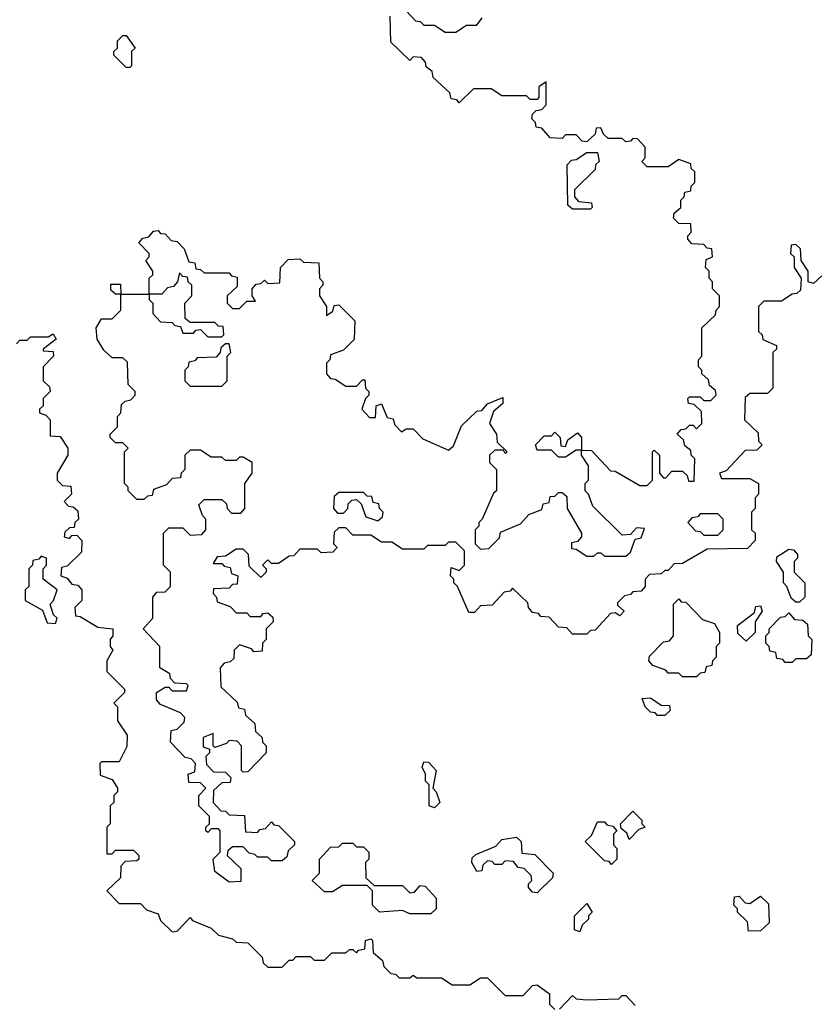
# Model space of a CAD drawing. Extents: x 2776963 to 2884430, y 684484 to 829250.
# Tile 262 of 287: x 2860674 to 2862920, y 819335 to 822115. Entities that reach past the tile are written whole.
import ezdxf

# ---------------------------------------------------------------- set-up
doc = ezdxf.new("R2010")
doc.units = 0

msp = doc.modelspace()

# ---------------------------------------------------------------- linework, layer by layer
at = {"layer": '0CON20XD'}
for points in [[(2861765, 822140), (2861791.7, 822111.7), (2861805, 822110), (2861815, 822100), (2861845, 822100), (2861875, 822080), (2861905, 822080), (2861935, 822100), (2861965, 822100), (2861980, 822120)], [(2861661.7, 820991.7), (2861678.3, 820991.7), (2861680, 821025), (2861695, 821030), (2861711.7, 820991.7), (2861728.3, 820988.3), (2861731.7, 820971.7), (2861751.7, 820951.7), (2861765, 820960), (2861785, 820960), (2861811.7, 820931.7), (2861885, 820900), (2861898.3, 820911.7), (2861921.7, 820968.3), (2861941.7, 820988.3), (2861965, 821010), (2861978.3, 821011.7), (2861995, 821030), (2862038.3, 821048.3), (2862038.3, 821031.7), (2862011.7, 821008.3), (2862000, 820975), (2862020, 820945), (2862021.7, 820921.7), (2862050, 820895), (2862045, 820890), (2862040, 820900), (2862015, 820900), (2862000, 820885), (2862000, 820865), (2862020, 820845), (2862020, 820785), (2862011.7, 820778.3), (2861980, 820705), (2861970, 820695), (2861970, 820685), (2861960, 820675), (2861960, 820635), (2861975, 820620), (2861998.3, 820621.7), (2862028.3, 820651.7), (2862031.7, 820668.3), (2862088.3, 820691.7), (2862111.7, 820718.3), (2862148.3, 820731.7), (2862151.7, 820748.3), (2862168.3, 820751.7), (2862171.7, 820768.3), (2862185, 820770), (2862195, 820780), (2862205, 820780), (2862218.3, 820768.3), (2862220, 820735), (2862260, 820665), (2862260, 820655), (2862248.3, 820641.7), (2862231.7, 820638.3), (2862231.7, 820621.7), (2862245, 820620), (2862275, 820600), (2862295, 820600), (2862305, 820610), (2862315, 820610), (2862325, 820600), (2862385, 820600), (2862398.3, 820611.7), (2862411.7, 820648.3), (2862428.3, 820651.7), (2862438.3, 820678.3), (2862415, 820680), (2862398.3, 820661.7), (2862375, 820660), (2862291.7, 820741.7), (2862280, 820775), (2862270, 820785), (2862270, 820805), (2862280, 820815), (2862280, 820855), (2862260, 820885), (2862260, 820900), (2862245, 820900), (2862215, 820880), (2862195, 820880), (2862175, 820900), (2862135, 820900), (2862130, 820915), (2862155, 820940), (2862175, 820940), (2862185, 820950), (2862200, 820935), (2862201.7, 820911.7), (2862215, 820910), (2862221.7, 820928.3), (2862248.3, 820948.3), (2862260, 820935), (2862260, 820900), (2862288.3, 820898.3), (2862341.7, 820841.7), (2862355, 820840), (2862425, 820800), (2862445, 820800), (2862460, 820815), (2862460, 820895), (2862465, 820900), (2862480, 820885), (2862480, 820835), (2862491.7, 820821.7), (2862498.3, 820821.7), (2862515, 820840), (2862545, 820840), (2862558.3, 820828.3), (2862561.7, 820811.7), (2862578.3, 820811.7), (2862580, 820875), (2862570, 820885), (2862568.3, 820898.3), (2862551.7, 820911.7), (2862548.3, 820928.3), (2862530, 820945), (2862541.7, 820958.3), (2862555, 820960), (2862565, 820970), (2862575, 820970), (2862585, 820960), (2862600, 820975), (2862598.3, 821008.3), (2862578.3, 821028.3), (2862561.7, 821031.7), (2862560, 821045), (2862565, 821050), (2862595, 821050), (2862605, 821040), (2862625, 821040), (2862640, 821055), (2862638.3, 821068.3), (2862621.7, 821081.7), (2862618.3, 821098.3), (2862600, 821115), (2862600, 821125), (2862590, 821135), (2862590, 821155), (2862600, 821165), (2862600, 821245), (2862638.3, 821281.7), (2862640, 821295), (2862650, 821305), (2862650, 821335), (2862630, 821355), (2862630, 821375), (2862620, 821385), (2862620, 821405), (2862610, 821415), (2862611.7, 821438.3), (2862630, 821445), (2862628.3, 821468.3), (2862615, 821470), (2862605, 821480), (2862571.7, 821481.7), (2862560, 821495), (2862560, 821505), (2862570, 821515), (2862568.3, 821538.3), (2862535, 821540), (2862520, 821555), (2862521.7, 821568.3), (2862540, 821585), (2862540, 821605), (2862550, 821615), (2862551.7, 821628.3), (2862568.3, 821631.7), (2862570, 821645), (2862580, 821655), (2862580, 821685), (2862570, 821695), (2862568.3, 821708.3), (2862535, 821720), (2862505, 821700), (2862445, 821700), (2862430, 821715), (2862440, 821725), (2862440, 821755), (2862418.3, 821778.3), (2862405, 821780), (2862398.3, 821771.7), (2862385, 821770), (2862375, 821780), (2862335, 821780), (2862321.7, 821791.7), (2862315, 821810), (2862301.7, 821808.3), (2862298.3, 821791.7), (2862275, 821770), (2862261.7, 821771.7), (2862245, 821790), (2862215, 821790), (2862205, 821780), (2862171.7, 821781.7), (2862148.3, 821808.3), (2862131.7, 821811.7), (2862130, 821825), (2862120, 821835), (2862121.7, 821848.3), (2862131.7, 821858.3), (2862148.3, 821861.7), (2862160, 821875), (2862160, 821940), (2862140, 821925), (2862140, 821895), (2862135, 821890), (2862115, 821890), (2862105, 821900), (2862035, 821900), (2862005, 821920), (2861955, 821920), (2861915, 821880), (2861908.3, 821888.3), (2861891.7, 821891.7), (2861888.3, 821908.3), (2861841.7, 821951.7), (2861838.3, 821968.3), (2861821.7, 821981.7), (2861820, 821995), (2861808.3, 822008.3), (2861785, 822010), (2861775, 822000), (2861721.7, 822051.7), (2861720, 822125)], [(2860985, 821980), (2860975, 821980), (2860940, 822015), (2860940, 822025), (2860950, 822035), (2860950, 822055), (2860965, 822070), (2860975, 822070), (2861000, 822035), (2860990, 822025), (2860990, 821985), (2860985, 821980)], [(2862285, 821580), (2862235, 821580), (2862221.7, 821591.7), (2862220, 821705), (2862231.7, 821718.3), (2862245, 821720), (2862275, 821740), (2862305, 821740), (2862310, 821715), (2862300, 821705), (2862298.3, 821691.7), (2862240, 821635), (2862240, 821615), (2862251.7, 821601.7), (2862288.3, 821598.3), (2862290, 821585), (2862285, 821580)], [(2862855, 821340), (2862825, 821320), (2862775, 821320), (2862760, 821305), (2862760, 821235), (2862770, 821225), (2862771.7, 821211.7), (2862810, 821195), (2862810, 821185), (2862800, 821175), (2862800, 821075), (2862785, 821060), (2862735, 821060), (2862721.7, 821048.3), (2862720, 820985), (2862758.3, 820948.3), (2862760, 820925), (2862770, 820915), (2862755, 820900), (2862721.7, 820898.3), (2862668.3, 820841.7), (2862650, 820835), (2862655, 820820), (2862735, 820820), (2862760, 820805), (2862760, 820775), (2862750, 820765), (2862750, 820735), (2862740, 820725), (2862740, 820675), (2862750, 820665), (2862750, 820645), (2862728.3, 820621.7), (2862615, 820620), (2862545, 820580), (2862521.7, 820578.3), (2862505, 820560), (2862495, 820560), (2862485, 820550), (2862451.7, 820548.3), (2862440, 820535), (2862440, 820515), (2862428.3, 820501.7), (2862405, 820500), (2862398.3, 820491.7), (2862381.7, 820488.3), (2862361.7, 820468.3), (2862361.7, 820461.7), (2862380, 820445), (2862368.3, 820431.7), (2862355, 820440), (2862341.7, 820438.3), (2862298.3, 820391.7), (2862285, 820390), (2862275, 820380), (2862235, 820380), (2862218.3, 820398.3), (2862195, 820400), (2862168.3, 820428.3), (2862145, 820430), (2862138.3, 820438.3), (2862121.7, 820441.7), (2862110, 820455), (2862108.3, 820468.3), (2862065, 820510), (2862058.3, 820501.7), (2862041.7, 820498.3), (2862008.3, 820461.7), (2861975, 820460), (2861958.3, 820441.7), (2861941.7, 820441.7), (2861910, 820515), (2861900, 820525), (2861900, 820535), (2861890, 820545), (2861891.7, 820568.3), (2861915, 820560), (2861930, 820575), (2861930, 820615), (2861905, 820640), (2861885, 820640), (2861875, 820630), (2861825, 820630), (2861815, 820620), (2861755, 820620), (2861725, 820640), (2861695, 820640), (2861665, 820660), (2861615, 820660), (2861595, 820680), (2861575, 820680), (2861561.7, 820668.3), (2861560, 820635), (2861570, 820625), (2861558.3, 820611.7), (2861525, 820610), (2861515, 820620), (2861465, 820620), (2861448.3, 820601.7), (2861435, 820600), (2861405, 820580), (2861385, 820580), (2861375, 820590), (2861360, 820575), (2861370, 820565), (2861370, 820555), (2861355, 820540), (2861321.7, 820571.7), (2861320, 820605), (2861305, 820620), (2861285, 820620), (2861255, 820600), (2861231.7, 820598.3), (2861220, 820580), (2861245, 820580), (2861251.7, 820571.7), (2861268.3, 820568.3), (2861271.7, 820551.7), (2861290, 820545), (2861288.3, 820521.7), (2861275, 820520), (2861265, 820510), (2861221.7, 820508.3), (2861220, 820495), (2861230, 820485), (2861231.7, 820471.7), (2861268.3, 820458.3), (2861285, 820440), (2861315, 820440), (2861325, 820430), (2861355, 820430), (2861361.7, 820438.3), (2861375, 820440), (2861388.3, 820428.3), (2861390, 820415), (2861370, 820395), (2861370, 820365), (2861360, 820355), (2861358.3, 820331.7), (2861335, 820330), (2861328.3, 820338.3), (2861295, 820350), (2861280, 820335), (2861278.3, 820311.7), (2861268.3, 820301.7), (2861251.7, 820298.3), (2861240, 820285), (2861241.7, 820231.7), (2861288.3, 820188.3), (2861291.7, 820171.7), (2861308.3, 820168.3), (2861311.7, 820151.7), (2861338.3, 820128.3), (2861340, 820105), (2861358.3, 820088.3), (2861360, 820075), (2861370, 820065), (2861370, 820045), (2861318.3, 819991.7), (2861305, 819990), (2861300, 819995), (2861300, 820065), (2861288.3, 820078.3), (2861265, 820080), (2861258.3, 820071.7), (2861225, 820060), (2861220, 820065), (2861220, 820100), (2861191.7, 820088.3), (2861191.7, 820061.7), (2861210, 820055), (2861210, 820045), (2861200, 820035), (2861201.7, 820011.7), (2861221.7, 819991.7), (2861255, 819990), (2861270, 819975), (2861268.3, 819961.7), (2861245, 819960), (2861221.7, 819938.3), (2861220, 819905), (2861241.7, 819881.7), (2861255, 819880), (2861265, 819870), (2861308.3, 819868.3), (2861311.7, 819821.7), (2861345, 819820), (2861351.7, 819828.3), (2861368.3, 819831.7), (2861385, 819850), (2861391.7, 819841.7), (2861405, 819840), (2861450, 819795), (2861450, 819785), (2861431.7, 819768.3), (2861428.3, 819751.7), (2861415, 819740), (2861385, 819740), (2861375, 819750), (2861345, 819750), (2861338.3, 819758.3), (2861321.7, 819761.7), (2861305, 819780), (2861275, 819780), (2861261.7, 819768.3), (2861260, 819755), (2861298.3, 819718.3), (2861298.3, 819681.7), (2861265, 819680), (2861225, 819710), (2861220, 819745), (2861240, 819765), (2861240, 819825), (2861235, 819830), (2861215, 819830), (2861205, 819820), (2861200, 819825), (2861200, 819835), (2861210, 819845), (2861210, 819865), (2861180, 819895), (2861180, 819925), (2861200, 819945), (2861185, 819960), (2861151.7, 819961.7), (2861150, 819985), (2861168.3, 819991.7), (2861170, 820015), (2861158.3, 820028.3), (2861141.7, 820031.7), (2861100, 820075), (2861101.7, 820108.3), (2861118.3, 820111.7), (2861138.3, 820131.7), (2861140, 820145), (2861128.3, 820158.3), (2861071.7, 820181.7), (2861060, 820195), (2861060, 820215), (2861085, 820230), (2861095, 820230), (2861105, 820220), (2861145, 820220), (2861150, 820235), (2861145, 820240), (2861111.7, 820241.7), (2861100, 820255), (2861098.3, 820268.3), (2861070, 820285), (2861070, 820345), (2861022.5, 820395), (2861050, 820425), (2861050, 820485), (2861061.7, 820498.3), (2861085, 820500), (2861100, 820515), (2861100, 820555), (2861080, 820575), (2861080, 820665), (2861095, 820680), (2861135, 820680), (2861155, 820660), (2861188.3, 820661.7), (2861200, 820675), (2861200, 820705), (2861190, 820715), (2861180, 820745), (2861195, 820760), (2861245, 820760), (2861258.3, 820748.3), (2861260, 820735), (2861271.7, 820721.7), (2861298.3, 820721.7), (2861310, 820735), (2861310, 820805), (2861330, 820835), (2861330, 820865), (2861305, 820880), (2861295, 820880), (2861285, 820870), (2861255, 820870), (2861245, 820880), (2861215, 820880), (2861185, 820900), (2861155, 820900), (2861140, 820885), (2861140, 820845), (2861130, 820835), (2861128.3, 820821.7), (2861105, 820820), (2861088.3, 820801.7), (2861051.7, 820788.3), (2861048.3, 820771.7), (2861035, 820770), (2861025, 820760), (2861005, 820760), (2860980, 820785), (2860980, 820795), (2860970, 820805), (2860970, 820895), (2860980, 820905), (2860965, 820920), (2860945, 820920), (2860930, 820935), (2860930, 820945), (2860950, 820965), (2860950, 820995), (2860960, 821005), (2860961.7, 821028.3), (2860971.7, 821038.3), (2860988.3, 821041.7), (2861000, 821055), (2861000, 821065), (2860980, 821085), (2860978.3, 821148.3), (2860965, 821160), (2860935, 821160), (2860911.7, 821181.7), (2860893, 821213), (2860890, 821245), (2860905, 821270), (2860935, 821270), (2860960, 821295), (2860960, 821340), (2860945, 821340), (2860931.7, 821351.7), (2860931.7, 821368.3), (2860958.3, 821368.3), (2860960, 821340), (2861040, 821340), (2861040, 821385), (2861050, 821395), (2861050, 821405), (2861030, 821435), (2861040, 821445), (2861040, 821455), (2861010, 821485), (2861021.7, 821498.3), (2861038.3, 821501.7), (2861051.7, 821518.3), (2861065, 821520), (2861071.7, 821511.7), (2861085, 821510), (2861101.7, 821491.7), (2861118.3, 821488.3), (2861138.3, 821468.3), (2861151.7, 821431.7), (2861168.3, 821428.3), (2861171.7, 821411.7), (2861185, 821410), (2861195, 821400), (2861265, 821400), (2861271.7, 821391.7), (2861288.3, 821388.3), (2861288.3, 821361.7), (2861260, 821335), (2861260, 821315), (2861275, 821300), (2861295, 821300), (2861315, 821320), (2861340, 821320), (2861330, 821335), (2861330, 821355), (2861341.7, 821368.3), (2861355, 821370), (2861365, 821380), (2861375, 821370), (2861408.3, 821371.7), (2861410, 821415), (2861431.7, 821438.3), (2861465, 821440), (2861475, 821430), (2861518.3, 821428.3), (2861520, 821385), (2861530, 821375), (2861530, 821365), (2861520, 821355), (2861520, 821335), (2861540, 821305), (2861540, 821280), (2861558.3, 821291.7), (2861561.7, 821308.3), (2861575, 821310), (2861620, 821265), (2861618.3, 821211.7), (2861588.3, 821181.7), (2861551.7, 821168.3), (2861550, 821155), (2861540, 821145), (2861540, 821115), (2861551.7, 821101.7), (2861565, 821100), (2861595, 821080), (2861625, 821080), (2861641.7, 821098.3), (2861648.3, 821098.3), (2861650, 821075), (2861660, 821065), (2861660, 821055), (2861650, 821045), (2861640, 821015), (2861661.7, 820991.7)], [(2862938.3, 821391.7), (2862915, 821370), (2862900, 821375), (2862900, 821405), (2862880, 821435), (2862878.3, 821468.3), (2862865, 821480), (2862851.7, 821478.3), (2862850, 821455), (2862860, 821445), (2862860, 821415), (2862880, 821385), (2862878.3, 821351.7), (2862868.3, 821341.7), (2862855, 821340)], [(2861245, 821220), (2861250, 821225), (2861248.3, 821248.3), (2861235, 821250), (2861225, 821260), (2861155, 821260), (2861141.7, 821271.7), (2861140, 821315), (2861160, 821335), (2861160, 821365), (2861150, 821375), (2861148.3, 821388.3), (2861135, 821390), (2861125, 821400), (2861120, 821375), (2861108.3, 821361.7), (2861091.7, 821358.3), (2861075, 821340), (2861040, 821340), (2861040, 821325), (2861050, 821315), (2861050, 821285), (2861071.7, 821261.7), (2861105, 821260), (2861111.7, 821251.7), (2861128.3, 821248.3), (2861135, 821230), (2861165, 821230), (2861171.7, 821238.3), (2861185, 821240), (2861205, 821220), (2861245, 821220)], [(2860665, 821200), (2860675, 821210), (2860695, 821210), (2860705, 821220), (2860755, 821220), (2860768.3, 821228.3), (2860777, 821213), (2860740, 821185), (2860740, 821180), (2860768.3, 821178.3), (2860770, 821165), (2860740, 821135), (2860740, 821095), (2860758.3, 821078.3), (2860760, 821065), (2860740, 821045), (2860740, 821025), (2860730, 821015), (2860730, 821005), (2860748.3, 820998.3), (2860760, 820985), (2860760, 820940), (2860788.3, 820938.3), (2860810, 820905), (2860810, 820885), (2860780, 820835), (2860780, 820815), (2860795, 820800), (2860818.3, 820798.3), (2860820, 820775), (2860800, 820755), (2860811.7, 820741.7), (2860825, 820740), (2860838.3, 820728.3), (2860840, 820705), (2860830, 820695), (2860828.3, 820681.7), (2860815, 820680), (2860801.7, 820668.3), (2860800, 820655), (2860815, 820650), (2860821.7, 820658.3), (2860835, 820660), (2860850, 820645), (2860848.3, 820611.7), (2860808.3, 820571.7), (2860791.7, 820568.3), (2860790, 820545), (2860808.3, 820538.3), (2860821.7, 820521.7), (2860838.3, 820518.3), (2860850, 820505), (2860850, 820475), (2860830, 820455), (2860831.7, 820431.7), (2860845, 820430), (2860895, 820400), (2860937.5, 820395), (2860936.7, 820375), (2860930, 820365), (2860930, 820345), (2860936.7, 820335), (2860920, 820305), (2860920, 820275), (2860970, 820225), (2860970, 820215), (2860955, 820200), (2860940, 820185), (2860950, 820175), (2860950, 820135), (2860977.5, 820095), (2860977, 820063), (2860955, 820020), (2860905, 820020), (2860900, 820015), (2860901.7, 819981.7), (2860935, 819970), (2860950, 819945), (2860950, 819935), (2860940, 819925), (2860940, 819905), (2860930, 819895), (2860930, 819845), (2860920, 819835), (2860920, 819760), (2860935, 819760), (2860945, 819770), (2860995, 819770), (2861010, 819755), (2861010, 819745), (2861005, 819740), (2860971.7, 819738.3), (2860960, 819725), (2860958.3, 819691.7), (2860920, 819655), (2860955, 819620), (2861015, 819620), (2861031.7, 819601.7), (2861065, 819590), (2861071.7, 819571.7), (2861105, 819540), (2861118.3, 819541.7), (2861155, 819580), (2861161.7, 819571.7), (2861215, 819550), (2861235, 819530), (2861275, 819520), (2861285, 819510), (2861318.3, 819508.3), (2861358.3, 819468.3), (2861361.7, 819451.7), (2861375, 819440), (2861415, 819440), (2861435, 819460), (2861445, 819460), (2861455, 819470), (2861495, 819470), (2861505, 819460), (2861535, 819460), (2861555, 819480), (2861595, 819480), (2861605, 819490), (2861615, 819490), (2861625, 819480), (2861631.7, 819488.3), (2861648.3, 819491.7), (2861650, 819515), (2861665, 819520), (2861670, 819515), (2861671.7, 819481.7), (2861698.3, 819458.3), (2861701.7, 819441.7), (2861721.7, 819421.7), (2861735, 819420), (2861745, 819410), (2861775, 819410), (2861785, 819417.5), (2861795, 819410), (2861865, 819410), (2861895, 819390), (2861945, 819390), (2861975, 819410), (2861995, 819410), (2862045, 819360), (2862095, 819360), (2862121.7, 819388.3), (2862135, 819390), (2862170, 819365), (2862170, 819335), (2862185, 819320)], [(2861245, 821080), (2861260, 821095), (2861260, 821165), (2861270, 821175), (2861265, 821200), (2861255, 821200), (2861241.7, 821188.3), (2861240, 821175), (2861228.3, 821161.7), (2861175, 821160), (2861168.3, 821151.7), (2861151.7, 821148.3), (2861150, 821135), (2861140, 821125), (2861140, 821095), (2861155, 821080), (2861245, 821080)], [(2861685, 820700), (2861698.3, 820711.7), (2861700, 820725), (2861690, 820735), (2861688.3, 820748.3), (2861671.7, 820751.7), (2861668.3, 820768.3), (2861655, 820770), (2861645, 820780), (2861575, 820780), (2861561.7, 820768.3), (2861560, 820735), (2861571.7, 820721.7), (2861588.3, 820721.7), (2861600, 820735), (2861601.7, 820748.3), (2861611.7, 820758.3), (2861625, 820760), (2861638.3, 820748.3), (2861651.7, 820711.7), (2861685, 820700)], [(2862645, 820660), (2862660, 820675), (2862660, 820705), (2862645, 820720), (2862595, 820720), (2862588.3, 820711.7), (2862571.7, 820708.3), (2862560, 820695), (2862581.7, 820671.7), (2862595, 820670), (2862605, 820660), (2862645, 820660)], [(2862875, 820470), (2862865, 820470), (2862851.7, 820481.7), (2862840, 820515), (2862830, 820525), (2862830, 820555), (2862810, 820585), (2862811.7, 820598.3), (2862845, 820620), (2862858.3, 820618.3), (2862870, 820605), (2862870, 820595), (2862860, 820585), (2862860, 820555), (2862890, 820525), (2862890, 820485), (2862875, 820470)], [(2860775, 820410), (2860780, 820425), (2860770, 820435), (2860760, 820465), (2860770, 820475), (2860780, 820505), (2860740, 820535), (2860740, 820565), (2860750, 820575), (2860750, 820595), (2860735, 820600), (2860728.3, 820591.7), (2860711.7, 820588.3), (2860710, 820575), (2860700, 820565), (2860700, 820515), (2860690, 820505), (2860690, 820475), (2860738.3, 820448.3), (2860751.7, 820411.7), (2860775, 820410)], [(2862585, 820260), (2862545, 820260), (2862535, 820270), (2862505, 820270), (2862498.3, 820278.3), (2862461.7, 820291.7), (2862450, 820305), (2862451.7, 820318.3), (2862491.7, 820358.3), (2862508.3, 820361.7), (2862520, 820375), (2862520, 820465), (2862535, 820480), (2862541.7, 820471.7), (2862555, 820470), (2862601.7, 820421.7), (2862635, 820410), (2862650, 820385), (2862650, 820355), (2862640, 820345), (2862640, 820315), (2862630, 820305), (2862628.3, 820291.7), (2862611.7, 820288.3), (2862608.3, 820271.7), (2862595, 820270), (2862585, 820260)], [(2862725, 820360), (2862701.7, 820381.7), (2862700, 820405), (2862748.3, 820441.7), (2862751.7, 820458.3), (2862765, 820460), (2862770, 820445), (2862750, 820415), (2862750, 820385), (2862725, 820360)], [(2862855, 820300), (2862835, 820300), (2862828.3, 820308.3), (2862811.7, 820311.7), (2862808.3, 820328.3), (2862791.7, 820331.7), (2862790, 820345), (2862780, 820355), (2862780, 820375), (2862790, 820385), (2862790, 820395), (2862821.7, 820428.3), (2862835, 820430), (2862845, 820440), (2862861.7, 820421.7), (2862885, 820420), (2862898.3, 820408.3), (2862900, 820375), (2862910, 820365), (2862908.3, 820321.7), (2862895, 820310), (2862865, 820310), (2862855, 820300)], [(2862495, 820150), (2862475, 820150), (2862468.3, 820158.3), (2862455, 820160), (2862440, 820175), (2862431.7, 820198.3), (2862455, 820200), (2862485, 820180), (2862508.3, 820178.3), (2862510, 820165), (2862495, 820150)], [(2861845, 819890), (2861830, 819895), (2861830, 819955), (2861820, 819965), (2861820, 819985), (2861810, 820005), (2861815, 820020), (2861828.3, 820018.3), (2861850, 819995), (2861840, 819945), (2861850, 819935), (2861860, 819905), (2861845, 819890)], [(2862395, 819800), (2862388.3, 819818.3), (2862371.7, 819831.7), (2862370, 819845), (2862405, 819880), (2862430, 819855), (2862430, 819845), (2862440, 819835), (2862421.7, 819828.3), (2862395, 819800)], [(2862345, 819730), (2862338.3, 819738.3), (2862325, 819740), (2862270, 819795), (2862288.3, 819811.7), (2862305, 819850), (2862325, 819850), (2862331.7, 819841.7), (2862348.3, 819838.3), (2862360, 819825), (2862350, 819815), (2862350, 819785), (2862360, 819775), (2862360, 819745), (2862345, 819730)], [(2862135, 819650), (2862121.7, 819651.7), (2862110, 819665), (2862110, 819675), (2862120, 819685), (2862118.3, 819698.3), (2862098.3, 819718.3), (2862081.7, 819721.7), (2862068.3, 819738.3), (2862045, 819740), (2862035, 819730), (2862015, 819730), (2862008.3, 819738.3), (2861995, 819740), (2861981.7, 819728.3), (2861978.3, 819711.7), (2861965, 819710), (2861950, 819735), (2861951.7, 819748.3), (2861961.7, 819758.3), (2862018.3, 819781.7), (2862035, 819800), (2862077, 819807), (2862090, 819795), (2862091.7, 819761.7), (2862128.3, 819758.3), (2862180, 819705), (2862178.3, 819691.7), (2862135, 819650)], [(2861835, 819590), (2861775, 819590), (2861755, 819600), (2861690, 819595), (2861670, 819615), (2861670, 819655), (2861655, 819670), (2861585, 819670), (2861557, 819653), (2861535, 819652.5), (2861500, 819685), (2861520, 819705), (2861520, 819745), (2861551.7, 819778.3), (2861575, 819780), (2861585, 819790), (2861615, 819790), (2861625, 819780), (2861645, 819780), (2861660, 819765), (2861660, 819745), (2861650, 819735), (2861651.7, 819691.7), (2861675, 819670), (2861755, 819670), (2861775, 819650), (2861788.3, 819651.7), (2861805, 819670), (2861818.3, 819668.3), (2861850, 819635), (2861850, 819605), (2861835, 819590)], [(2862731.7, 819541.7), (2862728.3, 819568.3), (2862700, 819595), (2862700, 819605), (2862690, 819615), (2862691.7, 819638.3), (2862705, 819640), (2862721.7, 819621.7), (2862735, 819620), (2862765, 819640), (2862788.3, 819618.3), (2862790, 819565), (2862765, 819542.5), (2862731.7, 819541.7)], [(2862255, 819540), (2862240, 819545), (2862240, 819585), (2862275, 819620), (2862290, 819595), (2862280, 819585), (2862280, 819575), (2862261.7, 819558.3), (2862255, 819540)], [(2862198.3, 819321.7), (2862235, 819360), (2862245, 819350), (2862275, 819347.5), (2862365, 819350), (2862375, 819360), (2862385, 819360), (2862411.7, 819331.7)]]:
    msp.add_lwpolyline(points, dxfattribs=at)

doc.saveas('drawing.dxf')
